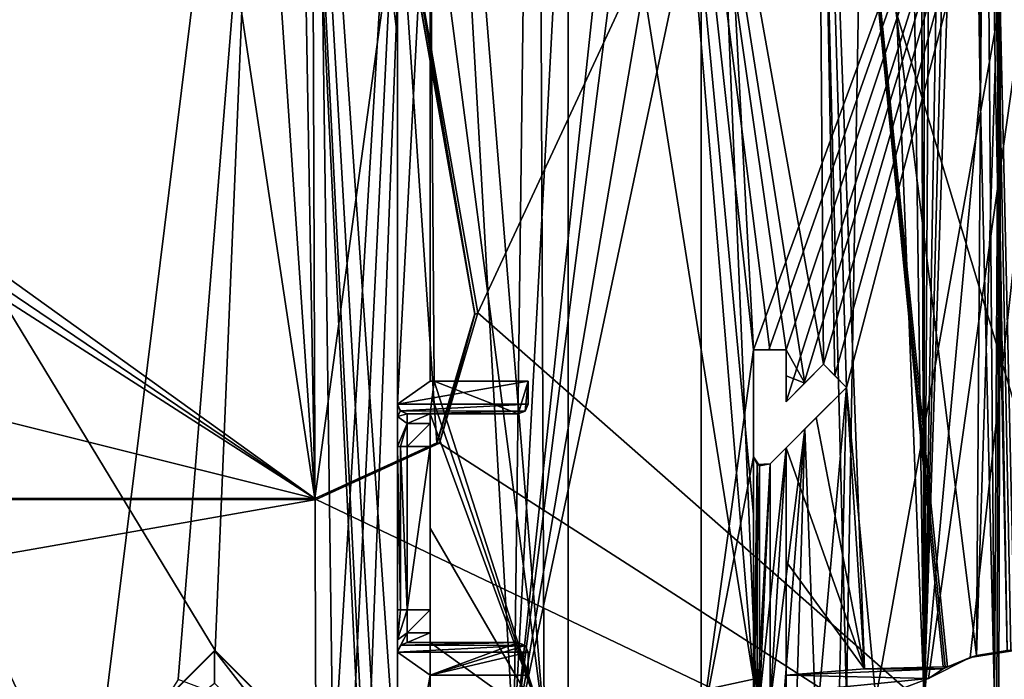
# Model space of a CAD drawing. Extents: x -250 to 250, y -968 to 894.
# Tile 488 of 656: x 192 to 222, y -955 to -934. Entities that reach past the tile are written whole.
import ezdxf

# ---------------------------------------------------------------- set-up
doc = ezdxf.new("R2010")
doc.units = 0
doc.header["$LTSCALE"] = 3.583593
for name, color, linetype in [('4438', 7, 'CONTINUOUS'), ('4443', 7, 'CONTINUOUS'), ('4445', 7, 'CONTINUOUS'), ('4458', 7, 'CONTINUOUS'), ('4465', 7, 'CONTINUOUS'), ('4472', 7, 'CONTINUOUS'), ('4512', 7, 'CONTINUOUS'), ('4535', 7, 'CONTINUOUS'), ('4536', 7, 'CONTINUOUS'), ('4551', 7, 'CONTINUOUS'), ('4556', 7, 'CONTINUOUS'), ('4565', 7, 'CONTINUOUS'), ('4566', 7, 'CONTINUOUS'), ('4572', 7, 'CONTINUOUS'), ('4574', 7, 'CONTINUOUS'), ('4580', 7, 'CONTINUOUS'), ('4583', 7, 'CONTINUOUS'), ('4584', 7, 'CONTINUOUS'), ('4591', 7, 'CONTINUOUS'), ('4599', 7, 'CONTINUOUS'), ('4622', 7, 'CONTINUOUS'), ('4638', 7, 'CONTINUOUS'), ('4640', 7, 'CONTINUOUS'), ('4643', 7, 'CONTINUOUS'), ('4659', 7, 'CONTINUOUS'), ('4676', 7, 'CONTINUOUS'), ('4689', 7, 'CONTINUOUS'), ('4703', 7, 'CONTINUOUS'), ('4707', 7, 'CONTINUOUS'), ('4709', 7, 'CONTINUOUS'), ('4719', 7, 'CONTINUOUS'), ('4732', 7, 'CONTINUOUS'), ('4749', 7, 'CONTINUOUS'), ('4762', 7, 'CONTINUOUS'), ('4795', 7, 'CONTINUOUS'), ('4796', 7, 'CONTINUOUS'), ('4822', 7, 'CONTINUOUS'), ('4829', 7, 'CONTINUOUS'), ('4830', 7, 'CONTINUOUS'), ('4832', 7, 'CONTINUOUS'), ('4876', 7, 'CONTINUOUS'), ('4889', 7, 'CONTINUOUS'), ('4896', 7, 'CONTINUOUS'), ('4912', 7, 'CONTINUOUS'), ('4915', 7, 'CONTINUOUS'), ('4932', 7, 'CONTINUOUS'), ('4937', 7, 'CONTINUOUS'), ('4967', 7, 'CONTINUOUS'), ('4990', 7, 'CONTINUOUS'), ('5017', 7, 'CONTINUOUS'), ('5038', 7, 'CONTINUOUS'), ('5069', 7, 'CONTINUOUS'), ('5075', 7, 'CONTINUOUS'), ('5077', 7, 'CONTINUOUS'), ('5079', 7, 'CONTINUOUS'), ('5126', 7, 'CONTINUOUS')]:
    doc.layers.add(name, color=color, linetype=linetype)

msp = doc.modelspace()

# ---------------------------------------------------------------- linework, layer by layer
at = {"layer": '4438', "color": 7, "linetype": 'CONTINUOUS'}
for points in [[(204.1, -926.816, -7.058), (203.1, -946.158, -5.025), (204.1, -945.458, -5.099), (204.1, -926.816, -7.058)], [(203.1, -926.816, -7.058), (203.1, -946.158, -5.025), (204.1, -926.816, -7.058), (203.1, -926.816, -7.058)], [(207.1, -945.458, -5.099), (203.1, -946.158, -5.025), (207.1, -946.158, -5.025), (207.1, -945.458, -5.099)], [(204.1, -945.458, -5.099), (203.1, -946.158, -5.025), (207.1, -945.458, -5.099), (204.1, -945.458, -5.099)], [(203.1, -946.158, -5.025), (203.186, -946.368, -5.003), (207.1, -946.158, -5.025), (203.1, -946.158, -5.025)], [(207.1, -946.158, -5.025), (203.186, -946.368, -5.003), (207.01, -946.372, -5.003), (207.1, -946.158, -5.025)], [(203.186, -946.368, -5.003), (203.4, -946.458, -4.994), (207.01, -946.372, -5.003), (203.186, -946.368, -5.003)], [(203.4, -946.458, -4.994), (206.8, -946.458, -4.994), (207.01, -946.372, -5.003), (203.4, -946.458, -4.994)]]:
    msp.add_3dface(points, dxfattribs=at)
at = {"layer": '4443', "color": 7, "linetype": 'CONTINUOUS'}
for points in [[(203.4, -953.458, -4.258), (206.8, -953.458, -4.258), (206.8, -953.458, -10.555), (203.4, -953.458, -4.258)], [(203.4, -953.458, -7.422), (203.4, -953.458, -4.258), (204.1, -953.458, -7.422), (203.4, -953.458, -7.422)], [(204.1, -953.458, -7.422), (203.4, -953.458, -4.258), (206.8, -953.458, -10.555), (204.1, -953.458, -7.422)], [(204.1, -953.458, -10.555), (204.1, -953.458, -7.422), (206.8, -953.458, -10.555), (204.1, -953.458, -10.555)]]:
    msp.add_3dface(points, dxfattribs=at)
at = {"layer": '4445', "color": 7, "linetype": 'CONTINUOUS'}
for points in [[(168.559, -906.012, -5.02), (193, -958.2, -9.32), (197.514, -953.7, -9.693), (168.559, -906.012, -5.02)], [(199.5, -906.2, -8.831), (168.559, -906.012, -5.02), (197.514, -953.7, -9.693), (199.5, -906.2, -8.831)], [(177.705, -958.014, -8.161), (193, -958.2, -9.32), (168.559, -906.012, -5.02), (177.705, -958.014, -8.161)], [(202, -958.2, -10.364), (199.5, -906.2, -8.831), (197.514, -953.7, -9.693), (202, -958.2, -10.364)], [(202.526, -958.688, -10.444), (199.5, -906.2, -8.831), (202.164, -959.15, -10.406), (202.526, -958.688, -10.444)], [(202.164, -959.15, -10.406), (199.5, -906.2, -8.831), (202, -958.2, -10.364), (202.164, -959.15, -10.406)], [(203.1, -934.923, -10.044), (203.1, -911.7, -9.591), (199.5, -906.2, -8.831), (203.1, -934.923, -10.044)], [(203.1, -958.154, -10.509), (199.5, -906.2, -8.831), (202.526, -958.688, -10.444), (203.1, -958.154, -10.509)], [(203.1, -958.154, -10.509), (203.1, -934.923, -10.044), (199.5, -906.2, -8.831), (203.1, -958.154, -10.509)]]:
    msp.add_3dface(points, dxfattribs=at)
at = {"layer": '4458', "color": 7, "linetype": 'CONTINUOUS'}
for points in [[(203.1, -946.158, -7.422), (203.1, -946.538, -8.341), (203.188, -946.37, -7.422), (203.1, -946.158, -7.422)], [(203.1, -946.538, -8.341), (203.4, -946.458, -7.422), (203.188, -946.37, -7.422), (203.1, -946.538, -8.341)], [(203.4, -946.458, -7.422), (203.1, -946.538, -8.341), (203.4, -946.751, -8.129), (203.4, -946.458, -7.422)], [(203.1, -946.538, -8.341), (203.1, -947.458, -8.722), (203.4, -946.751, -8.129), (203.1, -946.538, -8.341)], [(203.1, -947.458, -8.722), (203.188, -947.458, -8.51), (203.4, -946.751, -8.129), (203.1, -947.458, -8.722)], [(203.188, -947.458, -8.51), (203.4, -947.458, -8.422), (203.4, -946.751, -8.129), (203.188, -947.458, -8.51)]]:
    msp.add_3dface(points, dxfattribs=at)
at = {"layer": '4465', "color": 7, "linetype": 'CONTINUOUS'}
for points in [[(221.117, -914.59, -13.451), (221.774, -953.706, -13.623), (221.887, -953.701, -13.65), (221.117, -914.59, -13.451)], [(228, -953.7, -13.675), (221.117, -914.59, -13.451), (225, -953.7, -14), (228, -953.7, -13.675)], [(221.117, -914.59, -13.451), (228.5, -949.2, -13.555), (228.5, -929.7, -13.555), (221.117, -914.59, -13.451)], [(221.117, -914.59, -13.451), (228, -953.7, -13.675), (228.5, -949.2, -13.555), (221.117, -914.59, -13.451)], [(222, -953.7, -13.675), (221.117, -914.59, -13.451), (221.887, -953.701, -13.65), (222, -953.7, -13.675)], [(225, -953.7, -14), (221.117, -914.59, -13.451), (222, -953.7, -13.675), (225, -953.7, -14)], [(221.117, -914.59, -13.451), (221.407, -935.862, -13.531), (221.774, -953.706, -13.623), (221.117, -914.59, -13.451)]]:
    msp.add_3dface(points, dxfattribs=at)
at = {"layer": '4472', "color": 7, "linetype": 'CONTINUOUS'}
for points in [[(225, -956.1, 12.6), (225, -914.136, 12.6), (212.4, -914.356, 0), (225, -956.1, 12.6)], [(212.4, -914.356, 0), (225, -914.576, -12.6), (214, -944.5, -6.145), (212.4, -914.356, 0)], [(212.401, -956.1, 0.134), (212.4, -914.356, 0), (214, -944.5, -6.145), (212.401, -956.1, 0.134)], [(225, -956.1, 12.6), (212.4, -914.356, 0), (214.134, -956.1, 6.379), (225, -956.1, 12.6)], [(214.134, -956.1, 6.379), (212.4, -914.356, 0), (212.401, -956.1, 0.134), (214.134, -956.1, 6.379)], [(214, -944.5, -6.145), (225, -914.576, -12.6), (214.473, -944.5, -6.923), (214, -944.5, -6.145)], [(214.473, -944.5, -6.923), (225, -914.576, -12.6), (215, -944.5, -7.666), (214.473, -944.5, -6.923)], [(215, -946.086, -7.666), (225, -914.576, -12.6), (215.544, -945.542, -8.327), (215, -946.086, -7.666)], [(215, -944.5, -7.666), (225, -914.576, -12.6), (215, -946.086, -7.666), (215, -944.5, -7.666)], [(215.544, -945.542, -8.327), (225, -914.576, -12.6), (216.143, -944.942, -8.962), (215.544, -945.542, -8.327)], [(216.143, -944.942, -8.962), (225, -914.576, -12.6), (216.489, -945.289, -9.291), (216.143, -944.942, -8.962)], [(225, -914.576, -12.6), (216.85, -945.65, -9.61), (216.489, -945.289, -9.291), (225, -914.576, -12.6)], [(225, -914.576, -12.6), (217.749, -955.172, -10.304), (216.85, -945.65, -9.61), (225, -914.576, -12.6)], [(217.749, -955.172, -10.304), (225, -914.576, -12.6), (219.361, -954.555, -11.268), (217.749, -955.172, -10.304)], [(219.361, -954.555, -11.268), (225, -914.576, -12.6), (220.633, -953.913, -11.819), (219.361, -954.555, -11.268)], [(225, -914.576, -12.6), (222, -953.7, -12.238), (220.633, -953.913, -11.819), (225, -914.576, -12.6)], [(214, -947.776, -6.145), (212.401, -956.1, 0.134), (214, -944.5, -6.145), (214, -947.776, -6.145)], [(216.85, -945.65, -9.61), (215.926, -956.1, -8.742), (215.571, -946.929, -8.357), (216.85, -945.65, -9.61)], [(216.603, -956.1, -9.394), (215.926, -956.1, -8.742), (216.85, -945.65, -9.61), (216.603, -956.1, -9.394)], [(217.749, -955.172, -10.304), (216.603, -956.1, -9.394), (216.85, -945.65, -9.61), (217.749, -955.172, -10.304)], [(214.891, -955.691, -7.521), (214.512, -955.312, -6.983), (215.571, -946.929, -8.357), (214.891, -955.691, -7.521)], [(215.571, -946.929, -8.357), (214.512, -955.312, -6.983), (214.512, -947.988, -6.983), (215.571, -946.929, -8.357)], [(215.3, -956.1, -8.042), (214.891, -955.691, -7.521), (215.571, -946.929, -8.357), (215.3, -956.1, -8.042)], [(215.926, -956.1, -8.742), (215.3, -956.1, -8.042), (215.571, -946.929, -8.357), (215.926, -956.1, -8.742)], [(214, -955.524, -6.145), (212.401, -956.1, 0.134), (214, -947.776, -6.145), (214, -955.524, -6.145)], [(214.114, -948.011, -6.345), (214, -955.524, -6.145), (214, -947.776, -6.145), (214.114, -948.011, -6.345)], [(214.114, -955.289, -6.345), (214, -955.524, -6.145), (214.114, -948.011, -6.345), (214.114, -955.289, -6.345)], [(214.512, -955.312, -6.983), (214.114, -955.289, -6.345), (214.512, -947.988, -6.983), (214.512, -955.312, -6.983)], [(214.512, -947.988, -6.983), (214.114, -955.289, -6.345), (214.114, -948.011, -6.345), (214.512, -947.988, -6.983)]]:
    msp.add_3dface(points, dxfattribs=at)
at = {"layer": '4512', "color": 7, "linetype": 'CONTINUOUS'}
for points in [[(219.814, -954.2, -13.231), (219.876, -954.2, -13.221), (219.876, -954.2, -13.244), (219.814, -954.2, -13.231)], [(219.938, -954.2, -13.21), (219.876, -954.2, -13.244), (219.876, -954.2, -13.221), (219.938, -954.2, -13.21)], [(219.938, -954.2, -13.256), (219.876, -954.2, -13.244), (219.938, -954.2, -13.21), (219.938, -954.2, -13.256)], [(219.938, -954.2, -13.256), (219.938, -954.2, -13.21), (219.938, -954.2, -13.233), (219.938, -954.2, -13.256)]]:
    msp.add_3dface(points, dxfattribs=at)
at = {"layer": '4535', "color": 7, "linetype": 'CONTINUOUS'}
for points in [[(203.4, -953.165, -8.129), (204.1, -953.165, -8.129), (204.1, -952.458, -8.422), (203.4, -953.165, -8.129)], [(203.4, -952.458, -8.422), (203.4, -953.165, -8.129), (204.1, -952.458, -8.422), (203.4, -952.458, -8.422)], [(203.4, -953.458, -7.422), (204.1, -953.458, -7.422), (204.1, -953.165, -8.129), (203.4, -953.458, -7.422)], [(203.4, -953.165, -8.129), (203.4, -953.458, -7.422), (204.1, -953.165, -8.129), (203.4, -953.165, -8.129)]]:
    msp.add_3dface(points, dxfattribs=at)
at = {"layer": '4536', "color": 7, "linetype": 'CONTINUOUS'}
for points in [[(206.8, -946.458, -10.421), (204.1, -946.458, -10.421), (204.226, -945.458, -10.421), (206.8, -946.458, -10.421)], [(204.226, -945.458, -10.421), (204.1, -946.458, -10.421), (204.16, -945.958, -10.421), (204.226, -945.458, -10.421)], [(206.8, -946.458, -10.421), (204.226, -945.458, -10.421), (207.1, -945.458, -10.421), (206.8, -946.458, -10.421)], [(206.8, -946.458, -10.421), (207.1, -945.458, -10.421), (207.012, -946.37, -10.421), (206.8, -946.458, -10.421)], [(207.012, -946.37, -10.421), (207.1, -945.458, -10.421), (207.1, -946.158, -10.421), (207.012, -946.37, -10.421)]]:
    msp.add_3dface(points, dxfattribs=at)
at = {"layer": '4551', "color": 7, "linetype": 'CONTINUOUS'}
for points in [[(217.401, -954.265, -12.767), (215, -954.459, -12.327), (219.813, -954.267, -12.33), (217.401, -954.265, -12.767)], [(215, -954.459, -12.327), (219.361, -954.555, -11.268), (219.813, -954.267, -12.33), (215, -954.459, -12.327)], [(219.814, -954.2, -13.231), (217.401, -954.265, -12.767), (219.876, -954.2, -13.221), (219.814, -954.2, -13.231)], [(219.876, -954.2, -13.221), (217.401, -954.265, -12.767), (219.938, -954.2, -13.21), (219.876, -954.2, -13.221)], [(219.938, -954.2, -13.21), (217.401, -954.265, -12.767), (219.813, -954.267, -12.33), (219.938, -954.2, -13.21)], [(219.361, -954.555, -11.268), (215, -954.459, -12.327), (215, -954.99, -11.089), (219.361, -954.555, -11.268)], [(217.749, -955.172, -10.304), (219.361, -954.555, -11.268), (215, -954.99, -11.089), (217.749, -955.172, -10.304)]]:
    msp.add_3dface(points, dxfattribs=at)
at = {"layer": '4556', "color": 7, "linetype": 'CONTINUOUS'}
for points in [[(219.361, -954.555, -11.268), (220.633, -953.913, -11.819), (219.813, -954.267, -12.33), (219.361, -954.555, -11.268)], [(220.633, -953.913, -11.819), (219.938, -954.2, -13.21), (219.813, -954.267, -12.33), (220.633, -953.913, -11.819)], [(220.829, -953.855, -13.432), (219.938, -954.2, -13.256), (220.633, -953.913, -11.819), (220.829, -953.855, -13.432)], [(219.938, -954.2, -13.21), (220.633, -953.913, -11.819), (219.938, -954.2, -13.233), (219.938, -954.2, -13.21)], [(220.633, -953.913, -11.819), (219.938, -954.2, -13.256), (219.938, -954.2, -13.233), (220.633, -953.913, -11.819)], [(222, -953.7, -12.238), (220.829, -953.855, -13.432), (220.633, -953.913, -11.819), (222, -953.7, -12.238)], [(221.774, -953.706, -13.623), (220.829, -953.855, -13.432), (222, -953.7, -12.238), (221.774, -953.706, -13.623)]]:
    msp.add_3dface(points, dxfattribs=at)
at = {"layer": '4565', "color": 7, "linetype": 'CONTINUOUS'}
msp.add_3dface([(214, -954.578, -12.151), (207.588, -955.966, -11.115), (214, -957.298, -8.978), (214, -954.578, -12.151)], dxfattribs=at)
at = {"layer": '4566', "color": 7, "linetype": 'CONTINUOUS'}
for points in [[(215, -947.5, -10), (214.512, -947.988, -10), (214.185, -955.247, -10), (215, -947.5, -10)], [(214.512, -955.312, -10), (215, -947.5, -10), (214.185, -955.247, -10), (214.512, -955.312, -10)], [(215, -955.782, -10), (215, -947.5, -10), (214.512, -955.312, -10), (215, -955.782, -10)], [(214, -947.776, -10), (214, -955.524, -10), (214.185, -948.053, -10), (214, -947.776, -10)], [(214.185, -948.053, -10), (214, -955.524, -10), (214.185, -955.247, -10), (214.185, -948.053, -10)], [(214.512, -947.988, -10), (214.185, -948.053, -10), (214.185, -955.247, -10), (214.512, -947.988, -10)]]:
    msp.add_3dface(points, dxfattribs=at)
at = {"layer": '4572', "color": 7, "linetype": 'CONTINUOUS'}
for points in [[(220.939, -936.585, -15.476), (220.596, -913.8, -15.382), (221.045, -913.492, -15.504), (220.939, -936.585, -15.476)], [(221.384, -955.2, -15.586), (220.939, -936.585, -15.476), (221.045, -913.492, -15.504), (221.384, -955.2, -15.586)], [(221.617, -913.6, -15.638), (221.384, -955.2, -15.586), (221.045, -913.492, -15.504), (221.617, -913.6, -15.638)], [(221.384, -955.2, -15.586), (221.617, -913.6, -15.638), (221.45, -955.2, -15.601), (221.384, -955.2, -15.586)], [(221.617, -913.6, -15.638), (221.516, -955.2, -15.616), (221.45, -955.2, -15.601), (221.617, -913.6, -15.638)], [(223.117, -955.602, -15.889), (221.516, -955.2, -15.616), (221.617, -913.6, -15.638), (223.117, -955.602, -15.889)], [(225.001, -913.6, -16), (223.117, -955.602, -15.889), (221.617, -913.6, -15.638), (225.001, -913.6, -16)]]:
    msp.add_3dface(points, dxfattribs=at)
at = {"layer": '4574', "color": 7, "linetype": 'CONTINUOUS'}
for points in [[(204.1, -945.458, -5.099), (207.1, -945.458, -5.099), (207.1, -945.458, -10.421), (204.1, -945.458, -5.099)], [(204.1, -945.458, -10.402), (204.1, -945.458, -5.099), (207.1, -945.458, -10.421), (204.1, -945.458, -10.402)], [(204.226, -945.458, -10.421), (204.1, -945.458, -10.402), (207.1, -945.458, -10.421), (204.226, -945.458, -10.421)]]:
    msp.add_3dface(points, dxfattribs=at)
at = {"layer": '4580', "color": 7, "linetype": 'CONTINUOUS'}
for points in [[(203.1, -946.158, -5.025), (203.188, -946.37, -7.422), (203.186, -946.368, -5.003), (203.1, -946.158, -5.025)], [(203.1, -946.158, -5.025), (203.1, -946.158, -7.422), (203.188, -946.37, -7.422), (203.1, -946.158, -5.025)], [(203.188, -946.37, -7.422), (203.4, -946.458, -7.422), (203.186, -946.368, -5.003), (203.188, -946.37, -7.422)], [(203.186, -946.368, -5.003), (203.4, -946.458, -7.422), (203.4, -946.458, -4.994), (203.186, -946.368, -5.003)]]:
    msp.add_3dface(points, dxfattribs=at)
at = {"layer": '4583', "color": 7, "linetype": 'CONTINUOUS'}
for points in [[(204.1, -954.458, -10.555), (204.1, -953.458, -10.555), (206.8, -953.458, -10.555), (204.1, -954.458, -10.555)], [(204.1, -954.458, -10.555), (206.8, -953.458, -10.555), (207.012, -953.546, -10.555), (204.1, -954.458, -10.555)], [(207.1, -953.758, -10.555), (204.1, -954.458, -10.555), (207.012, -953.546, -10.555), (207.1, -953.758, -10.555)], [(207.1, -954.458, -10.555), (204.1, -954.458, -10.555), (207.1, -953.758, -10.555), (207.1, -954.458, -10.555)]]:
    msp.add_3dface(points, dxfattribs=at)
at = {"layer": '4584', "color": 7, "linetype": 'CONTINUOUS'}
for points in [[(197.5, -953.7, -5), (193, -958.2, -9.32), (193, -958.2, -5), (197.5, -953.7, -5)], [(197.514, -953.7, -9.693), (193, -958.2, -9.32), (197.5, -953.7, -5), (197.514, -953.7, -9.693)], [(202, -958.2, -5), (197.514, -953.7, -9.693), (197.5, -953.7, -5), (202, -958.2, -5)], [(202, -958.2, -10.364), (197.514, -953.7, -9.693), (202, -958.2, -5), (202, -958.2, -10.364)]]:
    msp.add_3dface(points, dxfattribs=at)
at = {"layer": '4591', "color": 7, "linetype": 'CONTINUOUS'}
for points in [[(203.1, -947.458, -8.722), (203.1, -952.458, -8.722), (203.188, -952.458, -8.51), (203.1, -947.458, -8.722)], [(203.1, -947.458, -8.722), (203.188, -952.458, -8.51), (203.188, -947.458, -8.51), (203.1, -947.458, -8.722)], [(203.188, -952.458, -8.51), (203.4, -952.458, -8.422), (203.188, -947.458, -8.51), (203.188, -952.458, -8.51)], [(203.188, -947.458, -8.51), (203.4, -952.458, -8.422), (203.4, -947.458, -8.422), (203.188, -947.458, -8.51)]]:
    msp.add_3dface(points, dxfattribs=at)
at = {"layer": '4599', "color": 7, "linetype": 'CONTINUOUS'}
for points in [[(214, -944.5, -12.061), (214.473, -944.5, -6.923), (215, -944.5, -7.666), (214, -944.5, -12.061)], [(214, -944.5, -12.061), (214, -944.5, -6.145), (214.473, -944.5, -6.923), (214, -944.5, -12.061)], [(214.5, -944.5, -12.154), (214, -944.5, -12.061), (215, -944.5, -7.666), (214.5, -944.5, -12.154)], [(215, -944.5, -12.249), (214.5, -944.5, -12.154), (215, -944.5, -7.666), (215, -944.5, -12.249)]]:
    msp.add_3dface(points, dxfattribs=at)
at = {"layer": '4622', "color": 7, "linetype": 'CONTINUOUS'}
for points in [[(200.421, -904.817, -10.997), (171.94, -957.633, -9.913), (169.302, -905.874, -7.074), (200.421, -904.817, -10.997)], [(193.739, -958.736, -11.423), (171.94, -957.633, -9.913), (200.421, -904.817, -10.997), (193.739, -958.736, -11.423)], [(196.381, -954.59, -11.597), (193.739, -958.736, -11.423), (200.421, -904.817, -10.997), (196.381, -954.59, -11.597)], [(200.595, -956.169, -12.154), (196.381, -954.59, -11.597), (200.421, -904.817, -10.997), (200.595, -956.169, -12.154)], [(203.995, -909.94, -11.759), (201.133, -957.565, -12.254), (200.421, -904.817, -10.997), (203.995, -909.94, -11.759)], [(201.133, -957.565, -12.254), (200.595, -956.169, -12.154), (200.421, -904.817, -10.997), (201.133, -957.565, -12.254)], [(207.314, -904.644, -12.329), (206.659, -956.608, -13.008), (203.995, -909.94, -11.759), (207.314, -904.644, -12.329)], [(206.659, -956.608, -13.008), (209.427, -904.599, -12.771), (211.54, -911.095, -13.294), (206.659, -956.608, -13.008)], [(209.427, -904.599, -12.771), (206.659, -956.608, -13.008), (207.314, -904.644, -12.329), (209.427, -904.599, -12.771)], [(219.23, -905.346, -15.037), (219.231, -955.197, -15.158), (219.077, -908.608, -15.005), (219.23, -905.346, -15.037)], [(219.523, -906.15, -15.111), (219.231, -955.197, -15.158), (219.23, -905.346, -15.037), (219.523, -906.15, -15.111)], [(219.929, -913.8, -15.22), (219.231, -955.197, -15.158), (219.523, -906.15, -15.111), (219.929, -913.8, -15.22)], [(219.077, -908.608, -15.005), (219.231, -955.197, -15.158), (219.078, -910.365, -15.009), (219.077, -908.608, -15.005)], [(201.604, -959.095, -12.349), (201.133, -957.565, -12.254), (203.995, -909.94, -11.759), (201.604, -959.095, -12.349)], [(202.126, -959.117, -12.418), (201.604, -959.095, -12.349), (203.995, -909.94, -11.759), (202.126, -959.117, -12.418)], [(206.659, -956.608, -13.008), (202.126, -959.117, -12.418), (203.995, -909.94, -11.759), (206.659, -956.608, -13.008)], [(219.078, -910.365, -15.009), (219.231, -955.197, -15.158), (219.079, -912.099, -15.013), (219.078, -910.365, -15.009)], [(212.258, -912.854, -13.465), (206.659, -956.608, -13.008), (211.54, -911.095, -13.294), (212.258, -912.854, -13.465)], [(219.079, -912.099, -15.013), (219.231, -955.197, -15.158), (218.648, -913.148, -14.912), (219.079, -912.099, -15.013)], [(214.019, -913.596, -13.855), (206.659, -956.608, -13.008), (212.258, -912.854, -13.465), (214.019, -913.596, -13.855)], [(218.648, -913.148, -14.912), (219.231, -955.197, -15.158), (217.569, -913.598, -14.66), (218.648, -913.148, -14.912)], [(215.796, -913.597, -14.252), (206.659, -956.608, -13.008), (214.019, -913.596, -13.855), (215.796, -913.597, -14.252)], [(216.852, -955.194, -14.705), (206.659, -956.608, -13.008), (215.796, -913.597, -14.252), (216.852, -955.194, -14.705)], [(217.569, -913.598, -14.66), (216.852, -955.194, -14.705), (215.796, -913.597, -14.252), (217.569, -913.598, -14.66)], [(219.231, -955.197, -15.158), (216.852, -955.194, -14.705), (217.569, -913.598, -14.66), (219.231, -955.197, -15.158)], [(220.263, -913.8, -15.301), (219.231, -955.197, -15.158), (219.929, -913.8, -15.22), (220.263, -913.8, -15.301)], [(220.596, -913.8, -15.382), (219.231, -955.197, -15.158), (220.263, -913.8, -15.301), (220.596, -913.8, -15.382)], [(220.939, -936.585, -15.476), (219.231, -955.197, -15.158), (220.596, -913.8, -15.382), (220.939, -936.585, -15.476)], [(221.384, -955.2, -15.586), (219.231, -955.197, -15.158), (220.939, -936.585, -15.476), (221.384, -955.2, -15.586)]]:
    msp.add_3dface(points, dxfattribs=at)
at = {"layer": '4638', "color": 7, "linetype": 'CONTINUOUS'}
for points in [[(216.85, -945.65, -9.61), (214.512, -947.988, -10), (215, -947.5, -10), (216.85, -945.65, -9.61)], [(216.85, -945.65, -9.61), (215.571, -946.929, -8.357), (214.512, -947.988, -10), (216.85, -945.65, -9.61)], [(215, -947.5, -12.272), (216.85, -945.65, -9.61), (215, -947.5, -10), (215, -947.5, -12.272)], [(215, -947.5, -12.272), (215.926, -946.574, -12.44), (216.85, -945.65, -9.61), (215, -947.5, -12.272)], [(215.926, -946.574, -12.44), (216.85, -945.65, -12.613), (216.85, -945.65, -9.61), (215.926, -946.574, -12.44)], [(215.571, -946.929, -8.357), (214.512, -947.988, -6.983), (214.512, -947.988, -10), (215.571, -946.929, -8.357)]]:
    msp.add_3dface(points, dxfattribs=at)
at = {"layer": '4640', "color": 7, "linetype": 'CONTINUOUS'}
for points in [[(197.5, -953.7, -5), (193, -958.2, -5), (197.5, -954.7, -5), (197.5, -953.7, -5)], [(201, -958.2, -5), (197.5, -953.7, -5), (197.5, -954.7, -5), (201, -958.2, -5)], [(202, -958.2, -5), (197.5, -953.7, -5), (201, -958.2, -5), (202, -958.2, -5)]]:
    msp.add_3dface(points, dxfattribs=at)
at = {"layer": '4643', "color": 7, "linetype": 'CONTINUOUS'}
for points in [[(203.4, -952.458, -8.422), (204.1, -952.458, -8.422), (204.1, -947.458, -8.422), (203.4, -952.458, -8.422)], [(203.4, -947.458, -8.422), (203.4, -952.458, -8.422), (204.1, -947.458, -8.422), (203.4, -947.458, -8.422)]]:
    msp.add_3dface(points, dxfattribs=at)
at = {"layer": '4659', "color": 7, "linetype": 'CONTINUOUS'}
for points in [[(206.8, -953.458, -4.258), (207.014, -953.548, -4.249), (206.8, -953.458, -10.555), (206.8, -953.458, -4.258)], [(206.8, -953.458, -10.555), (207.014, -953.548, -4.249), (207.012, -953.546, -10.555), (206.8, -953.458, -10.555)], [(207.014, -953.548, -4.249), (207.1, -953.758, -4.227), (207.012, -953.546, -10.555), (207.014, -953.548, -4.249)], [(207.1, -953.758, -4.227), (207.1, -953.758, -10.555), (207.012, -953.546, -10.555), (207.1, -953.758, -4.227)]]:
    msp.add_3dface(points, dxfattribs=at)
at = {"layer": '4676', "color": 7, "linetype": 'CONTINUOUS'}
for points in [[(214, -944.5, -12.061), (214, -949.542, -12.105), (214, -944.5, -6.145), (214, -944.5, -12.061)], [(214, -947.776, -6.145), (214, -944.5, -6.145), (214, -947.776, -10), (214, -947.776, -6.145)], [(214, -944.5, -6.145), (214, -949.542, -12.105), (214, -947.776, -10), (214, -944.5, -6.145)], [(214, -949.542, -12.105), (214, -954.578, -12.151), (214, -947.776, -10), (214, -949.542, -12.105)], [(214, -947.776, -10), (214, -954.578, -12.151), (214, -955.524, -10), (214, -947.776, -10)], [(214, -955.524, -10), (214, -954.578, -12.151), (214, -957.298, -8.978), (214, -955.524, -10)]]:
    msp.add_3dface(points, dxfattribs=at)
at = {"layer": '4689', "color": 7, "linetype": 'CONTINUOUS'}
for points in [[(216.85, -945.65, -9.61), (216.143, -944.942, -12.472), (216.489, -945.289, -9.291), (216.85, -945.65, -9.61)], [(216.143, -944.942, -12.472), (216.143, -944.942, -8.962), (216.489, -945.289, -9.291), (216.143, -944.942, -12.472)], [(216.497, -945.296, -12.542), (216.143, -944.942, -12.472), (216.85, -945.65, -9.61), (216.497, -945.296, -12.542)], [(216.85, -945.65, -12.613), (216.497, -945.296, -12.542), (216.85, -945.65, -9.61), (216.85, -945.65, -12.613)]]:
    msp.add_3dface(points, dxfattribs=at)
at = {"layer": '4703', "color": 7, "linetype": 'CONTINUOUS'}
for points in [[(215, -945.293, -12.255), (215, -944.5, -12.249), (215, -944.5, -7.666), (215, -945.293, -12.255)], [(215, -946.086, -12.261), (215, -945.293, -12.255), (215, -944.5, -7.666), (215, -946.086, -12.261)], [(215, -946.086, -12.261), (215, -944.5, -7.666), (215, -946.086, -7.666), (215, -946.086, -12.261)]]:
    msp.add_3dface(points, dxfattribs=at)
at = {"layer": '4707', "color": 7, "linetype": 'CONTINUOUS'}
for points in [[(215, -950.981, -12.299), (215, -947.5, -12.272), (215, -955.782, -10), (215, -950.981, -12.299)], [(215, -955.782, -10), (215, -947.5, -12.272), (215, -947.5, -10), (215, -955.782, -10)], [(215, -950.981, -12.299), (215, -955.782, -10), (215, -954.99, -11.089), (215, -950.981, -12.299)], [(215, -954.459, -12.327), (215, -950.981, -12.299), (215, -954.99, -11.089), (215, -954.459, -12.327)]]:
    msp.add_3dface(points, dxfattribs=at)
at = {"layer": '4709', "color": 7, "linetype": 'CONTINUOUS'}
for points in [[(203.4, -946.458, -4.994), (203.4, -946.458, -7.422), (206.8, -946.458, -4.994), (203.4, -946.458, -4.994)], [(206.8, -946.458, -4.994), (203.4, -946.458, -7.422), (204.1, -946.458, -7.422), (206.8, -946.458, -4.994)], [(206.8, -946.458, -10.421), (206.8, -946.458, -4.994), (204.1, -946.458, -7.422), (206.8, -946.458, -10.421)], [(204.1, -946.458, -10.421), (206.8, -946.458, -10.421), (204.1, -946.458, -7.422), (204.1, -946.458, -10.421)]]:
    msp.add_3dface(points, dxfattribs=at)
at = {"layer": '4719', "color": 7, "linetype": 'CONTINUOUS'}
for points in [[(207.1, -945.458, -10.421), (207.1, -945.458, -5.099), (207.1, -946.158, -10.421), (207.1, -945.458, -10.421)], [(207.1, -945.458, -5.099), (207.1, -946.158, -5.025), (207.1, -946.158, -10.421), (207.1, -945.458, -5.099)]]:
    msp.add_3dface(points, dxfattribs=at)
at = {"layer": '4732', "color": 7, "linetype": 'CONTINUOUS'}
for points in [[(203.1, -911.7, -9.591), (203.1, -934.923, -10.044), (203.1, -926.816, -7.058), (203.1, -911.7, -9.591)], [(203.1, -926.816, -7.058), (203.1, -934.923, -10.044), (203.1, -946.158, -7.422), (203.1, -926.816, -7.058)], [(203.1, -946.158, -5.025), (203.1, -926.816, -7.058), (203.1, -946.158, -7.422), (203.1, -946.158, -5.025)], [(203.1, -946.158, -7.422), (203.1, -934.923, -10.044), (203.1, -946.538, -8.341), (203.1, -946.158, -7.422)], [(203.1, -934.923, -10.044), (203.1, -958.154, -10.509), (203.1, -947.458, -8.722), (203.1, -934.923, -10.044)], [(203.1, -946.538, -8.341), (203.1, -934.923, -10.044), (203.1, -947.458, -8.722), (203.1, -946.538, -8.341)], [(203.1, -947.458, -8.722), (203.1, -958.154, -10.509), (203.1, -952.458, -8.722), (203.1, -947.458, -8.722)], [(203.1, -952.458, -8.722), (203.1, -958.154, -10.509), (203.1, -953.377, -8.342), (203.1, -952.458, -8.722)], [(203.1, -953.377, -8.342), (203.1, -958.154, -10.509), (203.1, -953.758, -7.422), (203.1, -953.377, -8.342)], [(203.1, -953.758, -7.422), (203.1, -958.154, -10.509), (203.1, -953.758, -4.227), (203.1, -953.758, -7.422)], [(203.1, -960.2, -10.148), (203.1, -960.2, -3.549), (203.1, -953.758, -4.227), (203.1, -960.2, -10.148)], [(203.1, -959.16, -10.24), (203.1, -960.2, -10.148), (203.1, -953.758, -4.227), (203.1, -959.16, -10.24)], [(203.1, -958.154, -10.509), (203.1, -959.16, -10.24), (203.1, -953.758, -4.227), (203.1, -958.154, -10.509)]]:
    msp.add_3dface(points, dxfattribs=at)
at = {"layer": '4749', "color": 7, "linetype": 'CONTINUOUS'}
for points in [[(215.572, -945.514, -12.365), (215, -946.086, -12.261), (216.143, -944.942, -8.962), (215.572, -945.514, -12.365)], [(215, -946.086, -12.261), (215.544, -945.542, -8.327), (216.143, -944.942, -8.962), (215, -946.086, -12.261)], [(216.143, -944.942, -12.472), (215.572, -945.514, -12.365), (216.143, -944.942, -8.962), (216.143, -944.942, -12.472)], [(215, -946.086, -12.261), (215, -946.086, -7.666), (215.544, -945.542, -8.327), (215, -946.086, -12.261)]]:
    msp.add_3dface(points, dxfattribs=at)
at = {"layer": '4762', "color": 7, "linetype": 'CONTINUOUS'}
for points in [[(204.1, -953.458, -10.555), (204.1, -954.458, -10.555), (204.1, -955.464, -10.594), (204.1, -953.458, -10.555)], [(204.1, -958.795, -10.139), (204.1, -954.458, -10.555), (204.1, -954.458, -4.153), (204.1, -958.795, -10.139)], [(204.1, -955.464, -10.594), (204.1, -954.458, -10.555), (204.1, -957.469, -10.633), (204.1, -955.464, -10.594)], [(204.1, -957.469, -10.633), (204.1, -954.458, -10.555), (204.1, -958.795, -10.139), (204.1, -957.469, -10.633)], [(204.1, -960.2, -3.549), (204.1, -960.2, -9.971), (204.1, -954.458, -4.153), (204.1, -960.2, -3.549)], [(204.1, -960.2, -9.971), (204.1, -958.795, -10.139), (204.1, -954.458, -4.153), (204.1, -960.2, -9.971)]]:
    msp.add_3dface(points, dxfattribs=at)
at = {"layer": '4795', "color": 7, "linetype": 'CONTINUOUS'}
for points in [[(204.1, -926.816, -7.058), (204.1, -945.458, -5.099), (204.1, -929.26, -10.097), (204.1, -926.816, -7.058)], [(204.1, -929.26, -10.097), (204.1, -945.458, -5.099), (204.1, -945.458, -10.402), (204.1, -929.26, -10.097)]]:
    msp.add_3dface(points, dxfattribs=at)
at = {"layer": '4796', "color": 7, "linetype": 'CONTINUOUS'}
for points in [[(214, -947.776, -6.145), (214, -947.776, -10), (214.185, -948.053, -10), (214, -947.776, -6.145)], [(214.114, -948.011, -6.345), (214, -947.776, -6.145), (214.185, -948.053, -10), (214.114, -948.011, -6.345)], [(214.512, -947.988, -10), (214.114, -948.011, -6.345), (214.185, -948.053, -10), (214.512, -947.988, -10)], [(214.512, -947.988, -6.983), (214.114, -948.011, -6.345), (214.512, -947.988, -10), (214.512, -947.988, -6.983)]]:
    msp.add_3dface(points, dxfattribs=at)
at = {"layer": '4822', "color": 7, "linetype": 'CONTINUOUS'}
for points in [[(207.1, -954.458, -4.153), (204.1, -954.458, -10.555), (207.1, -954.458, -10.555), (207.1, -954.458, -4.153)], [(204.1, -954.458, -4.153), (204.1, -954.458, -10.555), (207.1, -954.458, -4.153), (204.1, -954.458, -4.153)]]:
    msp.add_3dface(points, dxfattribs=at)
at = {"layer": '4829', "color": 7, "linetype": 'CONTINUOUS'}
for points in [[(206.8, -946.458, -4.994), (206.8, -946.458, -10.421), (207.012, -946.37, -10.421), (206.8, -946.458, -4.994)], [(207.01, -946.372, -5.003), (206.8, -946.458, -4.994), (207.012, -946.37, -10.421), (207.01, -946.372, -5.003)], [(207.01, -946.372, -5.003), (207.012, -946.37, -10.421), (207.1, -946.158, -10.421), (207.01, -946.372, -5.003)], [(207.1, -946.158, -5.025), (207.01, -946.372, -5.003), (207.1, -946.158, -10.421), (207.1, -946.158, -5.025)]]:
    msp.add_3dface(points, dxfattribs=at)
at = {"layer": '4830', "color": 7, "linetype": 'CONTINUOUS'}
for points in [[(203.4, -946.458, -7.422), (203.4, -946.751, -8.129), (204.1, -946.458, -7.422), (203.4, -946.458, -7.422)], [(204.1, -946.458, -7.422), (203.4, -946.751, -8.129), (204.1, -946.751, -8.129), (204.1, -946.458, -7.422)], [(203.4, -947.458, -8.422), (204.1, -947.458, -8.422), (204.1, -946.751, -8.129), (203.4, -947.458, -8.422)], [(203.4, -946.751, -8.129), (203.4, -947.458, -8.422), (204.1, -946.751, -8.129), (203.4, -946.751, -8.129)]]:
    msp.add_3dface(points, dxfattribs=at)
at = {"layer": '4832', "color": 7, "linetype": 'CONTINUOUS'}
for points in [[(207.1, -953.758, -4.227), (207.1, -954.458, -10.555), (207.1, -953.758, -10.555), (207.1, -953.758, -4.227)], [(207.1, -954.458, -4.153), (207.1, -954.458, -10.555), (207.1, -953.758, -4.227), (207.1, -954.458, -4.153)]]:
    msp.add_3dface(points, dxfattribs=at)
at = {"layer": '4876', "color": 7, "linetype": 'CONTINUOUS'}
for points in [[(204.1, -913.071, -9.799), (204.1, -929.26, -10.097), (207.588, -955.966, -11.115), (204.1, -913.071, -9.799)], [(207.405, -913.082, -10.429), (204.1, -913.071, -9.799), (207.588, -955.966, -11.115), (207.405, -913.082, -10.429)], [(210.703, -914.55, -11.111), (207.405, -913.082, -10.429), (214, -954.578, -12.151), (210.703, -914.55, -11.111)], [(214, -954.578, -12.151), (207.405, -913.082, -10.429), (207.588, -955.966, -11.115), (214, -954.578, -12.151)], [(214.5, -944.5, -12.154), (210.703, -914.55, -11.111), (214, -944.5, -12.061), (214.5, -944.5, -12.154)], [(215, -944.5, -12.249), (210.703, -914.55, -11.111), (214.5, -944.5, -12.154), (215, -944.5, -12.249)], [(215.572, -945.514, -12.365), (210.703, -914.55, -11.111), (215, -944.5, -12.249), (215.572, -945.514, -12.365)], [(216.143, -944.942, -12.472), (210.703, -914.55, -11.111), (215.572, -945.514, -12.365), (216.143, -944.942, -12.472)], [(215.92, -914.569, -12.235), (210.703, -914.55, -11.111), (216.143, -944.942, -12.472), (215.92, -914.569, -12.235)], [(214, -949.542, -12.105), (210.703, -914.55, -11.111), (214, -954.578, -12.151), (214, -949.542, -12.105)], [(214, -944.5, -12.061), (210.703, -914.55, -11.111), (214, -949.542, -12.105), (214, -944.5, -12.061)], [(219.876, -954.2, -13.244), (215.92, -914.569, -12.235), (219.814, -954.2, -13.231), (219.876, -954.2, -13.244)], [(216.85, -945.65, -12.613), (215.92, -914.569, -12.235), (216.497, -945.296, -12.542), (216.85, -945.65, -12.613)], [(219.938, -954.2, -13.256), (215.92, -914.569, -12.235), (219.876, -954.2, -13.244), (219.938, -954.2, -13.256)], [(219.814, -954.2, -13.231), (215.92, -914.569, -12.235), (217.401, -954.265, -12.767), (219.814, -954.2, -13.231)], [(217.401, -954.265, -12.767), (215.92, -914.569, -12.235), (216.85, -945.65, -12.613), (217.401, -954.265, -12.767)], [(216.497, -945.296, -12.542), (215.92, -914.569, -12.235), (216.143, -944.942, -12.472), (216.497, -945.296, -12.542)], [(220.829, -953.855, -13.432), (215.92, -914.569, -12.235), (219.938, -954.2, -13.256), (220.829, -953.855, -13.432)], [(221.117, -914.59, -13.451), (215.92, -914.569, -12.235), (220.829, -953.855, -13.432), (221.117, -914.59, -13.451)], [(221.407, -935.862, -13.531), (221.117, -914.59, -13.451), (220.829, -953.855, -13.432), (221.407, -935.862, -13.531)], [(204.1, -929.26, -10.097), (204.1, -945.458, -10.402), (204.226, -945.458, -10.421), (204.1, -929.26, -10.097)], [(204.1, -929.26, -10.097), (204.226, -945.458, -10.421), (207.588, -955.966, -11.115), (204.1, -929.26, -10.097)], [(221.774, -953.706, -13.623), (221.407, -935.862, -13.531), (220.829, -953.855, -13.432), (221.774, -953.706, -13.623)], [(215, -945.293, -12.255), (215.572, -945.514, -12.365), (215, -944.5, -12.249), (215, -945.293, -12.255)], [(207.588, -955.966, -11.115), (204.226, -945.458, -10.421), (204.16, -945.958, -10.421), (207.588, -955.966, -11.115)], [(215, -946.086, -12.261), (215.572, -945.514, -12.365), (215, -945.293, -12.255), (215, -946.086, -12.261)], [(215.926, -946.574, -12.44), (217.401, -954.265, -12.767), (216.85, -945.65, -12.613), (215.926, -946.574, -12.44)], [(204.1, -946.458, -10.421), (207.588, -955.966, -11.115), (204.16, -945.958, -10.421), (204.1, -946.458, -10.421)], [(207.588, -955.966, -11.115), (204.1, -946.458, -10.421), (204.1, -949.959, -10.488), (207.588, -955.966, -11.115)], [(215, -947.5, -12.272), (217.401, -954.265, -12.767), (215.926, -946.574, -12.44), (215, -947.5, -12.272)], [(215, -950.981, -12.299), (217.401, -954.265, -12.767), (215, -947.5, -12.272), (215, -950.981, -12.299)], [(204.1, -953.458, -10.555), (207.588, -955.966, -11.115), (204.1, -949.959, -10.488), (204.1, -953.458, -10.555)], [(215, -954.459, -12.327), (217.401, -954.265, -12.767), (215, -950.981, -12.299), (215, -954.459, -12.327)], [(204.1, -953.458, -10.555), (204.1, -955.464, -10.594), (207.588, -955.966, -11.115), (204.1, -953.458, -10.555)]]:
    msp.add_3dface(points, dxfattribs=at)
at = {"layer": '4889', "color": 7, "linetype": 'CONTINUOUS'}
for points in [[(203.19, -953.543, -4.249), (203.1, -953.758, -4.227), (207.014, -953.548, -4.249), (203.19, -953.543, -4.249)], [(207.014, -953.548, -4.249), (203.1, -953.758, -4.227), (207.1, -953.758, -4.227), (207.014, -953.548, -4.249)], [(203.4, -953.458, -4.258), (203.19, -953.543, -4.249), (206.8, -953.458, -4.258), (203.4, -953.458, -4.258)], [(206.8, -953.458, -4.258), (203.19, -953.543, -4.249), (207.014, -953.548, -4.249), (206.8, -953.458, -4.258)], [(203.1, -953.758, -4.227), (204.1, -954.458, -4.153), (207.1, -953.758, -4.227), (203.1, -953.758, -4.227)], [(203.1, -953.758, -4.227), (203.1, -960.2, -3.549), (204.1, -954.458, -4.153), (203.1, -953.758, -4.227)], [(204.1, -954.458, -4.153), (207.1, -954.458, -4.153), (207.1, -953.758, -4.227), (204.1, -954.458, -4.153)], [(203.1, -960.2, -3.549), (204.1, -960.2, -3.549), (204.1, -954.458, -4.153), (203.1, -960.2, -3.549)]]:
    msp.add_3dface(points, dxfattribs=at)
at = {"layer": '4896', "color": 7, "linetype": 'CONTINUOUS'}
for points in [[(203.1, -953.758, -7.422), (203.19, -953.543, -4.249), (203.188, -953.546, -7.422), (203.1, -953.758, -7.422)], [(203.1, -953.758, -7.422), (203.1, -953.758, -4.227), (203.19, -953.543, -4.249), (203.1, -953.758, -7.422)], [(203.188, -953.546, -7.422), (203.4, -953.458, -4.258), (203.4, -953.458, -7.422), (203.188, -953.546, -7.422)], [(203.19, -953.543, -4.249), (203.4, -953.458, -4.258), (203.188, -953.546, -7.422), (203.19, -953.543, -4.249)]]:
    msp.add_3dface(points, dxfattribs=at)
at = {"layer": '4912', "color": 7, "linetype": 'CONTINUOUS'}
for points in [[(203.1, -952.458, -8.722), (203.1, -953.377, -8.342), (203.188, -952.458, -8.51), (203.1, -952.458, -8.722)], [(203.4, -952.458, -8.422), (203.1, -953.377, -8.342), (203.4, -953.165, -8.129), (203.4, -952.458, -8.422)], [(203.1, -953.377, -8.342), (203.4, -952.458, -8.422), (203.188, -952.458, -8.51), (203.1, -953.377, -8.342)], [(203.1, -953.377, -8.342), (203.1, -953.758, -7.422), (203.4, -953.165, -8.129), (203.1, -953.377, -8.342)], [(203.1, -953.758, -7.422), (203.188, -953.546, -7.422), (203.4, -953.165, -8.129), (203.1, -953.758, -7.422)], [(203.188, -953.546, -7.422), (203.4, -953.458, -7.422), (203.4, -953.165, -8.129), (203.188, -953.546, -7.422)]]:
    msp.add_3dface(points, dxfattribs=at)
at = {"layer": '4915', "color": 7, "linetype": 'CONTINUOUS'}
for points in [[(204.1, -946.458, -10.421), (204.1, -946.458, -7.422), (204.1, -946.751, -8.129), (204.1, -946.458, -10.421)], [(204.1, -949.959, -10.488), (204.1, -946.458, -10.421), (204.1, -947.458, -8.422), (204.1, -949.959, -10.488)], [(204.1, -947.458, -8.422), (204.1, -946.458, -10.421), (204.1, -946.751, -8.129), (204.1, -947.458, -8.422)], [(204.1, -952.458, -8.422), (204.1, -949.959, -10.488), (204.1, -947.458, -8.422), (204.1, -952.458, -8.422)], [(204.1, -953.165, -8.129), (204.1, -949.959, -10.488), (204.1, -952.458, -8.422), (204.1, -953.165, -8.129)], [(204.1, -953.458, -10.555), (204.1, -949.959, -10.488), (204.1, -953.165, -8.129), (204.1, -953.458, -10.555)], [(204.1, -953.458, -7.422), (204.1, -953.458, -10.555), (204.1, -953.165, -8.129), (204.1, -953.458, -7.422)]]:
    msp.add_3dface(points, dxfattribs=at)
at = {"layer": '4932', "color": 7, "linetype": 'CONTINUOUS'}
for points in [[(132.181, -949.077, 21.568), (200.611, -949.077, 21.568), (132.181, -949.077, 21.166), (132.181, -949.077, 21.568)], [(132.181, -949.077, 21.166), (200.611, -949.077, 21.568), (200.567, -949.077, 21.166), (132.181, -949.077, 21.166)], [(200.567, -949.077, 21.166), (200.611, -949.077, 21.568), (200.589, -949.077, 21.166), (200.567, -949.077, 21.166)], [(200.611, -949.077, 21.568), (200.611, -949.077, 21.166), (200.589, -949.077, 21.166), (200.611, -949.077, 21.568)]]:
    msp.add_3dface(points, dxfattribs=at)
at = {"layer": '4937', "color": 7, "linetype": 'CONTINUOUS'}
for points in [[(208.33, -960.969, 4.719), (208.33, -904.634, -1.202), (208.33, -959.402, 19.637), (208.33, -960.969, 4.719)], [(208.33, -904.634, -1.202), (208.33, -912.958, 13.716), (208.33, -959.402, 19.637), (208.33, -904.634, -1.202)], [(208.33, -912.958, 13.716), (208.33, -912.958, 14.755), (208.33, -959.402, 19.637), (208.33, -912.958, 13.716)]]:
    msp.add_3dface(points, dxfattribs=at)
at = {"layer": '4967', "color": 7, "linetype": 'CONTINUOUS'}
for points in [[(130.545, -904.634, -1.202), (208.33, -904.634, -1.202), (130.545, -960.969, 4.719), (130.545, -904.634, -1.202)], [(208.33, -904.634, -1.202), (208.33, -960.969, 4.719), (130.545, -960.969, 4.719), (208.33, -904.634, -1.202)]]:
    msp.add_3dface(points, dxfattribs=at)
at = {"layer": '4990', "color": 7, "linetype": 'CONTINUOUS'}
for points in [[(205.56, -943.362, 20.967), (225.233, -901.141, 16.53), (203.216, -930.066, 19.57), (205.56, -943.362, 20.967)], [(225.657, -961.03, 22.824), (225.233, -901.141, 16.53), (205.56, -943.362, 20.967), (225.657, -961.03, 22.824)], [(204.384, -947.358, 21.387), (225.657, -961.03, 22.824), (205.56, -943.362, 20.967), (204.384, -947.358, 21.387)], [(200.611, -949.077, 21.568), (225.657, -961.03, 22.824), (204.384, -947.358, 21.387), (200.611, -949.077, 21.568)], [(132.181, -949.077, 21.568), (132.5, -961.03, 22.824), (200.611, -949.077, 21.568), (132.181, -949.077, 21.568)], [(132.5, -961.03, 22.824), (225.657, -961.03, 22.824), (200.611, -949.077, 21.568), (132.5, -961.03, 22.824)]]:
    msp.add_3dface(points, dxfattribs=at)
at = {"layer": '5017', "color": 7, "linetype": 'CONTINUOUS'}
for points in [[(179.469, -933.886, 19.871), (200.567, -949.046, 21.464), (195.234, -913.635, 17.742), (179.469, -933.886, 19.871)], [(195.234, -913.635, 17.742), (200.567, -949.046, 21.464), (198.236, -914.649, 17.849), (195.234, -913.635, 17.742)], [(198.236, -914.649, 17.849), (200.567, -949.046, 21.464), (200.003, -917.261, 18.124), (198.236, -914.649, 17.849)], [(200.003, -917.261, 18.124), (200.567, -949.046, 21.464), (203.15, -930.238, 19.488), (200.003, -917.261, 18.124)], [(200.567, -949.046, 21.464), (204.304, -947.343, 21.285), (203.15, -930.238, 19.488), (200.567, -949.046, 21.464)], [(204.304, -947.343, 21.285), (205.467, -943.388, 20.87), (203.15, -930.238, 19.488), (204.304, -947.343, 21.285)], [(179.175, -934.589, 19.945), (200.567, -949.046, 21.464), (179.469, -933.886, 19.871), (179.175, -934.589, 19.945)], [(178.469, -934.88, 19.975), (200.567, -949.046, 21.464), (179.175, -934.589, 19.945), (178.469, -934.88, 19.975)], [(132.138, -949.046, 21.464), (200.567, -949.046, 21.464), (143.769, -934.88, 19.975), (132.138, -949.046, 21.464)], [(143.769, -934.88, 19.975), (200.567, -949.046, 21.464), (178.469, -934.88, 19.975), (143.769, -934.88, 19.975)]]:
    msp.add_3dface(points, dxfattribs=at)
at = {"layer": '5038', "color": 7, "linetype": 'CONTINUOUS'}
for points in [[(205.56, -943.362, 20.565), (203.216, -930.066, 19.57), (203.216, -930.066, 19.168), (205.56, -943.362, 20.565)], [(205.56, -943.362, 20.967), (203.216, -930.066, 19.57), (205.56, -943.362, 20.565), (205.56, -943.362, 20.967)]]:
    msp.add_3dface(points, dxfattribs=at)
at = {"layer": '5069', "color": 7, "linetype": 'CONTINUOUS'}
for points in [[(132.181, -949.077, 21.166), (200.567, -949.077, 21.166), (132.138, -949.046, 21.464), (132.181, -949.077, 21.166)], [(200.567, -949.077, 21.166), (200.567, -949.046, 21.464), (132.138, -949.046, 21.464), (200.567, -949.077, 21.166)]]:
    msp.add_3dface(points, dxfattribs=at)
at = {"layer": '5075', "color": 7, "linetype": 'CONTINUOUS'}
for points in [[(204.304, -947.343, 21.285), (205.467, -943.419, 20.571), (205.467, -943.388, 20.87), (204.304, -947.343, 21.285)], [(204.318, -947.357, 20.985), (205.467, -943.419, 20.571), (204.304, -947.343, 21.285), (204.318, -947.357, 20.985)], [(200.567, -949.046, 21.464), (200.611, -949.077, 21.166), (204.304, -947.343, 21.285), (200.567, -949.046, 21.464)], [(200.611, -949.077, 21.166), (204.318, -947.357, 20.985), (204.304, -947.343, 21.285), (200.611, -949.077, 21.166)], [(200.589, -949.077, 21.166), (200.611, -949.077, 21.166), (200.567, -949.046, 21.464), (200.589, -949.077, 21.166)], [(200.567, -949.077, 21.166), (200.589, -949.077, 21.166), (200.567, -949.046, 21.464), (200.567, -949.077, 21.166)]]:
    msp.add_3dface(points, dxfattribs=at)
at = {"layer": '5077', "color": 7, "linetype": 'CONTINUOUS'}
for points in [[(204.384, -947.358, 21.387), (205.56, -943.362, 20.967), (204.384, -947.358, 20.985), (204.384, -947.358, 21.387)], [(205.56, -943.362, 20.967), (205.56, -943.362, 20.565), (204.384, -947.358, 20.985), (205.56, -943.362, 20.967)], [(200.611, -949.077, 21.166), (204.384, -947.358, 21.387), (204.384, -947.358, 20.985), (200.611, -949.077, 21.166)], [(200.611, -949.077, 21.568), (204.384, -947.358, 21.387), (200.611, -949.077, 21.166), (200.611, -949.077, 21.568)]]:
    msp.add_3dface(points, dxfattribs=at)
at = {"layer": '5079', "color": 7, "linetype": 'CONTINUOUS'}
for points in [[(205.467, -943.419, 20.571), (203.216, -930.066, 19.168), (203.15, -930.27, 19.189), (205.467, -943.419, 20.571)], [(205.56, -943.362, 20.565), (203.216, -930.066, 19.168), (205.467, -943.419, 20.571), (205.56, -943.362, 20.565)], [(204.318, -947.357, 20.985), (204.384, -947.358, 20.985), (205.467, -943.419, 20.571), (204.318, -947.357, 20.985)], [(204.384, -947.358, 20.985), (205.56, -943.362, 20.565), (205.467, -943.419, 20.571), (204.384, -947.358, 20.985)], [(200.611, -949.077, 21.166), (204.384, -947.358, 20.985), (204.318, -947.357, 20.985), (200.611, -949.077, 21.166)]]:
    msp.add_3dface(points, dxfattribs=at)
at = {"layer": '5126', "color": 7, "linetype": 'CONTINUOUS'}
for points in [[(205.467, -943.388, 20.87), (203.15, -930.27, 19.189), (203.15, -930.238, 19.488), (205.467, -943.388, 20.87)], [(205.467, -943.419, 20.571), (203.15, -930.27, 19.189), (205.467, -943.388, 20.87), (205.467, -943.419, 20.571)]]:
    msp.add_3dface(points, dxfattribs=at)

doc.saveas('drawing.dxf')
